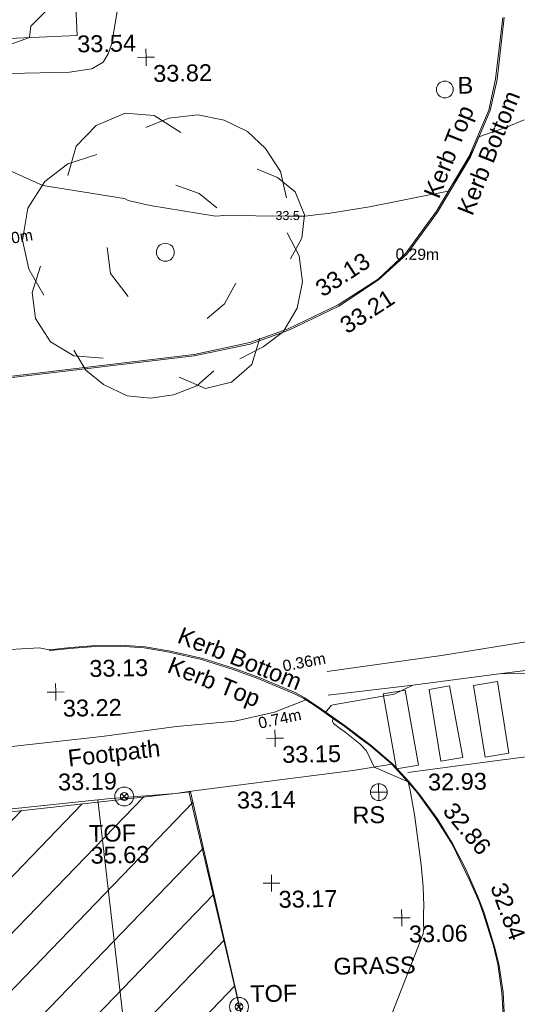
# Model space of a CAD drawing. Header units: millimetres. Extents: x -287732 to 520720, y -103372 to 287754.
# Tile 337 of 380: x 202596 to 213690, y 182816 to 204752. Entities that reach past the tile are written whole.
import ezdxf

# ---------------------------------------------------------------- set-up
doc = ezdxf.new("R2010")
doc.units = ezdxf.units.MM
for name, pattern in [('IMPORT-HIDDEN2 _3_', [4762.5, 3175, -1587.5]), ('IMPORT-UG_ELEC_LV_QLB2 _2_', [2700, 1500, -300.0000000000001, 0, -250, 150, -300.0000000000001, 0, -200]), ('IMPORT-UG_ELEC_STREET LIGHTING_QLB2 _2_', [2700, 1500, -300.0000000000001, 0, -250, 150, -300.0000000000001, 0, -200])]:
    doc.linetypes.add(name, pattern=pattern)
for name, color, linetype, lineweight, true_color in [('00__TOPO__TOP_OF_FENCE_SYMBOL', 7, 'Continuous', 9, 0x666666), ('00_TOPO_FENCE', 7, 'Continuous', 9, 0x3f7f4f), ('00_TOPO_FOOTPATH', 7, 'Continuous', 9, 0xa50000), ('00_TOPO_FURN_BOLLARD', 7, 'Continuous', 9, 0x666666), ('00_TOPO_FURN_SIGN', 7, 'Continuous', 9, 0x666666), ('00_TOPO_KERB_BOTTOM', 1, 'Continuous', 9, 0xff0000), ('00_TOPO_KERB_TOP', 7, 'Continuous', 9, 0xa500a5), ('00_TOPO_LEVEL_SPOT', 7, 'Continuous', 9, 0x666666), ('00_TOPO_ROAD_MARKING_WHITE_CONTINUOUS', 7, 'Continuous', 9, 0x999999), ('00_TOPO_TOP_OF_FENCE', 7, 'Continuous', 9, 0x666666), ('00_TOPO_TREE', 7, 'Continuous', 9, 0x666666), ('00_UAV_PARKING', 4, 'Continuous', 9, 0x00ffff), ('00_UAV_SLOPE_TOP', 40, 'Continuous', 9, 0xffbf00), ('01_DTM_CONTOUR_MNR', 7, 'Continuous', 9, 0xa5a552), ('01_DTM_CONTOUR_MNR_LABELS', 7, 'Continuous', 9, 0xa5a552), ('12333-PUM-2D-U-0001-C01 - Rev2_REVIT IMPORT_dwg', 7, 'Continuous', 9, 0x767676), ('PUM-CHAMBER EXTENTS', 6, 'IMPORT-HIDDEN2 _3_', 9, 0xff00ff), ('PUM-ELECTRIC-LV-QLB2', 1, 'IMPORT-UG_ELEC_LV_QLB2 _2_', 9, 0xff0000), ('PUM-UNABLE TO SURVEY', 190, 'Continuous', 9, 0x7f00ff)]:
    doc.layers.add(name, color=color, linetype=linetype, lineweight=lineweight, true_color=true_color)
for name, color, linetype, lineweight in [('00_TOPO_PEDASTRIAN', 7, 'Continuous', 9), ('00_TOPO_ROAD_EDGE', 7, 'Continuous', 9), ('00_TOPO_SURVEY_TEXT', 7, 'Continuous', 9)]:
    doc.layers.add(name, color=color, linetype=linetype, lineweight=lineweight)
doc.styles.add('Arial_1', font='arial.ttf', dxfattribs={"height": 250})
doc.styles.add('Swis721 Lt BT_1', font='swissl.ttf', dxfattribs={"height": 200})
doc.styles.add('Swis721 Lt BT_2', font='swissl.ttf', dxfattribs={"height": 375})

# ---------------------------------------------------------------- blocks, each defined once
blk = doc.blocks.new('12333-PUM-2D-U-0001-C01 - Rev2_REVIT IMPORT_dwg_CONIFEROUS_TREE_2-2077525-Site Location Plan Proposed')
at = {"layer": '00_TOPO_TREE', "color": 254, "true_color": 0xcccccc, "flags": 128}
for points in [[(534109113.0075719, 725753121.08867), (534109307.6345186, 725753769.8451586), (534109761.7640604, 725754223.9747005), (534110410.5205489, 725754483.4772958), (534111059.2770373, 725754418.601647), (534111643.1578769, 725754029.3477539)], [(534110864.6500909, 725754159.0990517), (534111383.6552815, 725754353.7259982), (534112032.41177, 725754418.601647), (534112616.2926098, 725754288.8503493), (534113135.2978005, 725754029.3477539), (534113524.5516935, 725753640.0938607), (534113848.9299378, 725753121.08867), (534113978.6812355, 725752537.2078303)], [(534108529.1267323, 725750461.1870673), (534108204.7484881, 725751045.0679069), (534108074.9971903, 725751693.8243953), (534108204.7484881, 725752407.4565328), (534108594.0023811, 725752991.3373723), (534109113.0075719, 725753380.5912653), (534109761.7640604, 725753575.2182119)], [(534113329.924747, 725753185.9643189), (534113784.054289, 725752991.3373723), (534114173.3081821, 725752666.9591283), (534114367.9351285, 725752147.9539372), (534114303.0594798, 725751628.9487466), (534114043.5568845, 725751174.8192046)], [(534111513.4065793, 725752861.5860746), (534112032.41177, 725752666.9591283), (534112421.6656631, 725752342.5808839)], [(534113978.6812355, 725751758.7000443), (534114238.1838309, 725751239.6948535), (534114303.0594798, 725750655.8140138), (534114173.3081821, 725750071.9331741), (534113848.9299378, 725749552.9279834), (534113394.8003958, 725749228.5497392), (534112875.7952051, 725748969.0471436)], [(534110410.5205489, 725750396.3114183), (534110021.2666558, 725750915.3166093), (534109956.3910069, 725751499.1974488)], [(534109826.6397092, 725749033.9227927), (534109177.8832208, 725749098.7984415), (534108658.8780299, 725749423.1766857), (534108334.4997857, 725749942.1818764), (534108269.6241369, 725750526.0627161), (534108464.2510834, 725751109.9435557)], [(534112810.9195562, 725750655.8140138), (534112551.4169609, 725750201.6844718), (534112162.1630678, 725749877.3062276)], [(534112291.9143655, 725748709.5445484), (534111902.6604723, 725748385.1663041), (534111383.6552815, 725748190.5393575), (534110864.6500909, 725748125.6637087), (534110345.6449, 725748190.5393575), (534109826.6397092, 725748450.041953), (534109437.3858162, 725748774.4201971), (534109177.8832208, 725749228.5497392)], [(534113329.924747, 725749423.1766857), (534113135.2978005, 725748839.2958461), (534112681.1682585, 725748450.041953), (534112097.2874188, 725748320.2906554), (534111513.4065793, 725748579.7932507)]]:
    blk.add_lwpolyline(points, dxfattribs=at)
at = {"layer": '00_TOPO_TREE', "color": 254, "true_color": 0xcccccc}
blk.add_circle((534111253.9039839, 725751369.4461511), 200.1345611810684, dxfattribs=at)
blk = doc.blocks.new('12333-PUM-2D-U-0001-C01 - Rev2_REVIT IMPORT_dwg_MSL_Bollard_2-2077182-Site Location Plan Proposed')
at = {"layer": '00_TOPO_FURN_BOLLARD', "color": 254, "true_color": 0xcccccc}
blk.add_circle((0, 0), 62.50000000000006, dxfattribs=at)
blk = doc.blocks.new('12333-PUM-2D-U-0001-C01 - Rev2_REVIT IMPORT_dwg_MSL_RoadSign_SYM-2077193-Site Location Plan Proposed')
at = {"layer": '00_TOPO_FURN_SIGN', "color": 254, "true_color": 0xcccccc}
for p, q in [((-500.2287617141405, 0), (499.7712382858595, 0)), ((-0.2287617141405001, -500.0000000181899), (-0.2287617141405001, 499.9999999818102))]:
    blk.add_line(p, q, dxfattribs=at)
blk.add_circle((-0.2287617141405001, 0), 500.0000000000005, dxfattribs=at)
blk = doc.blocks.new('12333-PUM-2D-U-0001-C01 - Rev2_REVIT IMPORT_dwg_MM-2077200-Site Location Plan Proposed')
at = {"layer": '00_TOPO_LEVEL_SPOT', "color": 254, "true_color": 0xcccccc, "flags": 128}
for points in [[(0, -500.0000000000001), (0, 0), (-500.0000000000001, 0)], [(500.0000000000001, 0), (0, 0), (0, 500.0000000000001)]]:
    blk.add_lwpolyline(points, dxfattribs=at)
blk = doc.blocks.new('12333-PUM-2D-U-0001-C01 - Rev2_REVIT IMPORT_dwg_MSL_Node_LineworkTOF-2077201-Site Location Plan Proposed')
at = {"layer": '00__TOPO__TOP_OF_FENCE_SYMBOL', "color": 254, "true_color": 0xcccccc, "flags": 128}
for points in [[(165.3591892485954, 165.3591892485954), (0, 0), (-165.3591892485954, 165.3591892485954)], [(165.3591892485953, -165.3591892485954), (0, 0), (-165.3591892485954, -165.3591892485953)]]:
    blk.add_lwpolyline(points, dxfattribs=at)
at = {"layer": '00__TOPO__TOP_OF_FENCE_SYMBOL', "color": 254, "true_color": 0xcccccc}
for radius in [562.5594001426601, 233.853208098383]:
    blk.add_circle((0, 0), radius, dxfattribs=at)
blk = doc.blocks.new('12333-PUM-2D-U-0001-C01 - Rev2_REVIT IMPORT_dwg_MGS62954_T2_Galway_ITM_3d_Rev1-2077680-Site Location Plan Proposed')
at = {"layer": '00_TOPO_FENCE', "color": 254, "true_color": 0xcccccc, "flags": 128}
for points in [[(534092379.5902062, 725761243.4729723), (534092379.2406985, 725754358.732918), (534092210.4213911, 725751668.9740065), (534095218.4178805, 725751611.99254), (534098122.3309646, 725751586.0884405), (534098122.7342232, 725751631.104651), (534100429.2240863, 725751730.1831639), (534100373.042293, 725753302.1027522), (534100381.8472711, 725755993.7419523), (534109370.7049579, 725756236.3280355), (534109242.7599599, 725760947.8252921)], [(534089819.8181641, 725734364.0279521), (534091587.8681737, 725736440.7020699), (534092625.7930987, 725737541.3462248), (534097629.2555963, 725737998.4735422), (534105021.721773, 725738801.3791058), (534107412.8342192, 725739013.897784), (534109747.2000771, 725739215.477581), (534111269.5559804, 725739309.8737594), (534111565.4135019, 725739349.1290561), (534112422.2685639, 725735423.3515906), (534113518.8731127, 725730255.5723001), (534114553.873535, 725720679.9188492)]]:
    blk.add_lwpolyline(points, dxfattribs=at)
at = {"layer": '00_TOPO_FOOTPATH', "color": 254, "true_color": 0xcccccc, "flags": 128}
for points in [[(534114213.6125289, 725741345.2076037), (534113506.5777998, 725741086.794956), (534112620.2946612, 725740902.1802769), (534111321.2105058, 725740799.1170274), (534109649.6151884, 725740611.7024157), (534107229.0103556, 725740381.5869365), (534105733.3169624, 725740197.0162351), (534104123.6840443, 725740098.2519628), (534101972.9176477, 725739957.8848796), (534100821.0821764, 725739809.9044431), (534099608.5815091, 725739721.9906554), (534098381.7978897, 725739621.739689), (534097972.4315479, 725739594.7557133), (534098213.5490003, 725740308.0527261), (534098545.8508974, 725741097.8126885), (534099501.8009253, 725741771.7368618)], [(534111565.4135019, 725739349.1290561), (534112609.5575779, 725739465.298626), (534114012.5322442, 725739619.9687887), (534115242.1423652, 725739754.2056067), (534116107.08705, 725739876.1971629)]]:
    blk.add_lwpolyline(points, dxfattribs=at)
at = {"layer": '00_TOPO_KERB_BOTTOM', "color": 254, "true_color": 0xcccccc, "flags": 128}
for points in [[(534107279.2907929, 725748593.3144691), (534109292.4341656, 725748793.3699336), (534111857.1795293, 725749054.6192961), (534113111.2373477, 725749286.6484429), (534113975.2980447, 725749590.3000532), (534115101.5180078, 725750101.1985615), (534115996.6674604, 725750670.1444684), (534116636.1549804, 725751233.8300266), (534117339.6967724, 725752159.3883034), (534118089.9969509, 725753376.9250654), (534118548.7520378, 725754398.8406758), (534118717.1589572, 725755090.189102), (534118898.5122411, 725756466.1148365)], [(534108507.8685576, 725742558.7872018), (534108992.3872919, 725742602.944786), (534109563.0247062, 725742635.7696937), (534110106.9044441, 725742633.9581233), (534110653.7370225, 725742587.0727487), (534111213.4759094, 725742485.8124137), (534111929.4382372, 725742305.4416199), (534112635.5967659, 725742074.8016479), (534113183.1095042, 725741864.5939718), (534113989.1429473, 725741505.8385679), (534114186.563622, 725741394.598761), (534114482.4986752, 725741183.2677107), (534115057.1231928, 725740764.9523191), (534115653.4348925, 725740303.5352999), (534116124.3792976, 725739881.6314857), (534116478.9379483, 725739484.9551789), (534116719.1903688, 725739182.7015969), (534117110.0523795, 725738632.9518874), (534117435.1718054, 725738075.9514465), (534117710.0952207, 725737511.5828725), (534117972.4995808, 725736898.4886695), (534118104.0928245, 725736532.6996918), (534118329.6301362, 725735750.1019436), (534118408.1337609, 725735389.8074124), (534118493.1630007, 725734760.5412717), (534118516.1087184, 725734160.2639198)]]:
    blk.add_lwpolyline(points, dxfattribs=at)
at = {"layer": '00_TOPO_KERB_TOP', "color": 254, "true_color": 0xcccccc, "flags": 128}
for points in [[(534107276.2664168, 725748620.3424556), (534109289.1079451, 725748822.6778024), (534111853.6306307, 725749084.1928859), (534113100.8922986, 725749327.0996332), (534113963.3004074, 725749618.427515), (534115088.7778301, 725750129.7809778), (534115984.6998384, 725750686.0738348), (534116613.1342939, 725751255.3232625), (534117312.4879797, 725752178.1757069), (534118060.4197305, 725753392.8414258), (534118522.184399, 725754406.4209644), (534118683.889229, 725755095.754167), (534118869.6908768, 725756468.5964535)], [(534108508.2444738, 725742537.9450548), (534108539.0804156, 725742540.75535), (534108968.3910878, 725742579.8814371), (534109538.4269067, 725742612.6717392), (534110081.3919085, 725742610.8632158), (534110627.1047692, 725742564.0738453), (534111185.8283799, 725742462.9971803), (534111900.9426453, 725742282.8400372), (534112606.3728438, 725742052.4379467), (534113153.2701628, 725741842.4665496), (534113958.0602351, 725741484.2645545), (534114166.5768012, 725741377.8690852), (534114458.4447979, 725741175.1967417), (534114874.5223122, 725740875.856223), (534115038.4517948, 725740763.1270018), (534115431.7901134, 725740446.0094191), (534115632.0158398, 725740295.6385549), (534116107.08705, 725739876.1971629), (534116456.7037842, 725739476.5027418), (534116662.4892601, 725739229.9923226), (534117085.2825184, 725738623.4601107), (534117417.3037731, 725738074.573081), (534117791.5095446, 725737262.8260239), (534117997.0947742, 725736779.9826128), (534118084.3998849, 725736525.6661211), (534118298.8119006, 725735794.3802018), (534118390.511211, 725735381.0008113), (534118468.7369557, 725734752.9945552), (534118490.2497755, 725734150.1922061)]]:
    blk.add_lwpolyline(points, dxfattribs=at)
at = {"layer": '00_TOPO_PEDASTRIAN', "color": 254, "true_color": 0xcccccc}
for p, q in [((534117423.0000001, 725741601.6), (534116965.8000002, 725741525.4000002)), ((534117423.0000001, 725741601.6), (534117689.7000001, 725740001.4000002)), ((534117956.4000002, 725741601.6), (534118489.8000001, 725741677.8000002)), ((534118185.0000001, 725740001.4000002), (534117956.4000002, 725741601.6)), ((534118489.8000001, 725741677.8000002), (534118718.4000001, 725740077.6000001)), ((534116432.4000002, 725741525.4000002), (534115937.1000001, 725741449.2000002)), ((534116203.8000001, 725739772.8000001), (534115937.1000001, 725741449.2000002)), ((534116699.1000001, 725739849), (534116432.4000002, 725741525.4000002)), ((534117194.4000001, 725739925.2000002), (534116965.8000002, 725741525.4000002)), ((534118185.0000001, 725740001.4000002), (534118718.4000001, 725740077.6000001)), ((534116699.1000001, 725739849), (534116203.8000001, 725739772.8000001)), ((534117689.7000001, 725740001.4000002), (534117194.4000001, 725739925.2000002))]:
    blk.add_line(p, q, dxfattribs=at)
at = {"layer": '00_TOPO_ROAD_EDGE', "color": 254, "true_color": 0xcccccc, "flags": 128}
blk.add_lwpolyline([(534089260.2899566, 725740412.9397565), (534092685.2740358, 725740739.9427481), (534095795.6566972, 725741161.9576116), (534099501.8009253, 725741771.7368618), (534103183.4751398, 725742187.4123628), (534105130.6408504, 725742347.0336603), (534107245.5780112, 725742565.2390224), (534108286.2455503, 725742605.2670699), (534108507.8685576, 725742558.7872018)], dxfattribs=at)
at = {"layer": '00_TOPO_ROAD_MARKING_WHITE_CONTINUOUS', "color": 254, "true_color": 0xcccccc, "flags": 128}
for points in [[(534114700.0000001, 725741970.0000001), (534117250, 725742280), (534120160.0000001, 725742700), (534120350.0000001, 725742050.0000001)], [(534114710.0000001, 725741440.0000001), (534116600.0000001, 725741630.0000001), (534118530.0000001, 725741850.0000001), (534120350.0000001, 725742050.0000001), (534122070.0000001, 725742200.0000001), (534123610.0000001, 725742370), (534124820.0000001, 725742500.0000001), (534125300.7833185, 725742549.2490962)], [(534116460.0000001, 725739690), (534118350.0000001, 725739910.0000001), (534119980, 725740090), (534121560.0000002, 725740270), (534123160.0000001, 725740460.0000001), (534124820.0000001, 725740620)]]:
    blk.add_lwpolyline(points, dxfattribs=at)
at = {"layer": '00_UAV_PARKING', "color": 254, "true_color": 0xcccccc, "flags": 128}
blk.add_lwpolyline([(534109533.268171, 725739197.0038913), (534110003.7900001, 725734455.6395)], dxfattribs=at)
at = {"layer": '00_UAV_SLOPE_TOP', "color": 254, "true_color": 0xcccccc, "flags": 128}
blk.add_lwpolyline([(534110365.275, 725757255.2055001), (534110143.275, 725756041.2055001), (534110060.2750002, 725755814.2055001), (534109940.2750002, 725755626.2055001), (534109690.2750002, 725755482.2055), (534109186.275, 725755417.2055001), (534107854.5450043, 725755413.0176702), (534105688.2750002, 725755406.2055), (534103617.1439654, 725755414.441554)], dxfattribs=at)
at = {"layer": '01_DTM_CONTOUR_MNR', "color": 254, "true_color": 0xcccccc, "flags": 128}
for points in [[(534119302.2441116, 725754180.8820014), (534118905.151028, 725754025.9579601), (534118290.0000001, 725753820.0000002), (534118160.7410824, 725753549.4495696), (534118072.4024392, 725753385.8658539), (534117832.7433629, 725753001.7699115), (534117580.0000001, 725752620), (534116902.4675325, 725752496.9696972), (534115822.7512356, 725752303.9373971), (534114900.4944736, 725752169.6451428), (534114671.0011705, 725752151.011597), (534114512.7470951, 725752132.892655), (534114379.8072592, 725752120.9794166), (534113991.4036951, 725752130.4539115), (534112569.2601247, 725752165.14487), (534112486.8928844, 725752157.6134143), (534112384.0468339, 725752155.3731467), (534110933.7179488, 725752420), (534110447.2439776, 725752541.0747362), (534110393.8475594, 725752569.4952277), (534110361.1472834, 725752586.579153), (534108553.3190291, 725752906.7856411), (534107136.2908341, 725753566.9790263)], [(534107689.8321593, 725755997.4714248), (534108310.0000002, 725756210.0000001), (534108340.5004584, 725756457.7270572), (534108869.003211, 725756965.4433508)], [(534119570.1149427, 725741853.3333335), (534118530.0000001, 725741850.0000001), (534116600.0000001, 725741630.0000001), (534116180.0000002, 725741440.0000002), (534114822.7971626, 725741220.8512273), (534114775.8264463, 725741209.6074381), (534114644.7260274, 725741053.2876712), (534114810.0000002, 725740920.0000001), (534114797.5, 725740859.7426472), (534114821.0503145, 725740808.283019), (534114976.9579067, 725740690.225256), (534115068.1014025, 725740618.087918), (534115401.328581, 725740344.3684561), (534115547.5651503, 725740183.7457249), (534115710.0000001, 725739820.0000002), (534116460.0000001, 725739480), (534116501.7768369, 725739287.9408767), (534116593.0499263, 725738752.766141), (534116715.6704088, 725737629.3960814), (534116757.9014227, 725737137.3046129), (534116761.0560393, 725736711.6811788), (534116753.8933596, 725736542.3033577), (534116751.8181819, 725736471.2958314), (534116749.2307693, 725736294.1909815), (534116753.5814938, 725736205.9282086), (534116739.7612914, 725736087.0026387), (534115763.1019169, 725733729.6427788)]]:
    blk.add_lwpolyline(points, dxfattribs=at)
for name, p, xscale, yscale, zscale in [('12333-PUM-2D-U-0001-C01 - Rev2_REVIT IMPORT_dwg_MM-2077200-Site Location Plan Proposed', (534110900.0000001, 725755720.0000001), 0.375, 0.375, 0.375), ('12333-PUM-2D-U-0001-C01 - Rev2_REVIT IMPORT_dwg_MSL_Bollard_2-2077182-Site Location Plan Proposed', (534117549.0740999, 725754887.4968606), 3, 3, 3), ('12333-PUM-2D-U-0001-C01 - Rev2_REVIT IMPORT_dwg_MM-2077200-Site Location Plan Proposed', (534108639.8624155, 725741616.5150956), 0.375, 0.375, 0.375), ('12333-PUM-2D-U-0001-C01 - Rev2_REVIT IMPORT_dwg_MM-2077200-Site Location Plan Proposed', (534113510.7770332, 725740502.2040677), 0.375, 0.375, 0.375), ('12333-PUM-2D-U-0001-C01 - Rev2_REVIT IMPORT_dwg_MSL_Node_LineworkTOF-2077201-Site Location Plan Proposed', (534110127.289359, 725739263.844339), 0.375, 0.375, 0.375), ('12333-PUM-2D-U-0001-C01 - Rev2_REVIT IMPORT_dwg_MSL_RoadSign_SYM-2077193-Site Location Plan Proposed', (534115802.7429892, 725739261.3641564), 0.375, 0.375, 0.375), ('12333-PUM-2D-U-0001-C01 - Rev2_REVIT IMPORT_dwg_MM-2077200-Site Location Plan Proposed', (534113374.9345045, 725737275.5053712), 0.375, 0.375, 0.375), ('12333-PUM-2D-U-0001-C01 - Rev2_REVIT IMPORT_dwg_MM-2077200-Site Location Plan Proposed', (534116265.89297, 725736452.7453554), 0.375, 0.375, 0.375), ('12333-PUM-2D-U-0001-C01 - Rev2_REVIT IMPORT_dwg_MSL_Node_LineworkTOF-2077201-Site Location Plan Proposed', (534112602.8351672, 725734534.4315519), 0.375, 0.375, 0.375)]:
    blk.add_blockref(name, p, dxfattribs=dict(xscale=xscale, yscale=yscale, zscale=zscale))
blk.add_blockref('12333-PUM-2D-U-0001-C01 - Rev2_REVIT IMPORT_dwg_CONIFEROUS_TREE_2-2077525-Site Location Plan Proposed', (0, 0))
at = {"layer": '00_TOPO_FENCE', "color": 251, "true_color": 0x666666, "char_height": 375, "width": 1495.902363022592, "attachment_point": 1, "line_spacing_factor": 1.005061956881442, "style": 'Swis721 Lt BT_2'}
for s, insert in [('33.54', (534109370.7, 725756231.5296078)), ('33.19', (534108656.7705895, 725739797.6012871))]:
    blk.add_mtext(s, dxfattribs=dict(at, insert=insert))
at = {"layer": '00_TOPO_FOOTPATH', "color": 251, "true_color": 0x666666, "insert": (534108866.9347512, 725740322.4947155), "char_height": 375, "width": 2436.183848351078, "attachment_point": 1, "rotation": 5.473279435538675, "line_spacing_factor": 1.005061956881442, "style": 'Swis721 Lt BT_2'}
blk.add_mtext('Footpath', dxfattribs=at)
at = {"layer": '00_TOPO_FOOTPATH', "color": 251, "true_color": 0x666666, "insert": (534112637.1618477, 725739324.6490062), "char_height": 375, "width": 1495.902363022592, "attachment_point": 1, "line_spacing_factor": 1.005061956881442, "style": 'Swis721 Lt BT_2'}
blk.add_mtext('33.14', dxfattribs=at)
at = {"layer": '00_TOPO_FURN_BOLLARD', "insert": (534117831.8324198, 725755161.6942104), "char_height": 375, "width": 398.9072968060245, "attachment_point": 1, "line_spacing_factor": 1.005061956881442, "style": 'Swis721 Lt BT_2'}
blk.add_mtext('B', dxfattribs=at)
at = {"layer": '00_TOPO_FURN_SIGN', "insert": (534115206.1414145, 725738946.5349182), "char_height": 375, "width": 783.5679044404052, "attachment_point": 1, "line_spacing_factor": 1.005061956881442, "style": 'Swis721 Lt BT_2'}
blk.add_mtext('RS', dxfattribs=at)
at = {"layer": '00_TOPO_KERB_BOTTOM', "color": 251, "true_color": 0x666666, "char_height": 375, "attachment_point": 1, "line_spacing_factor": 1.005061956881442, "style": 'Swis721 Lt BT_2'}
for s, insert, width, rotation in [('Kerb Bottom', (534117765.4240301, 725752187.9150696), 3414.456504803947, 67.34613426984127), ('33.13', (534114543.8165985, 725750616.4567497), 1495.902363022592, 32.064489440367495), ('Kerb Bottom', (534111488.9720024, 725743028.1625918), 3414.456504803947, 337.2349723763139), ('32.86', (534117493.1828914, 725739042.4689214), 1495.902363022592, 308.82843678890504)]:
    blk.add_mtext(s, dxfattribs=dict(at, insert=insert, width=width, rotation=rotation))
at = {"layer": '00_TOPO_KERB_TOP', "color": 251, "true_color": 0x666666, "char_height": 375, "attachment_point": 1, "line_spacing_factor": 1.005061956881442, "style": 'Swis721 Lt BT_2'}
for s, insert, width, rotation in [('Kerb Top', (534117024.7759016, 725752580.1001958), 2493.170605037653, 67.34613426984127), ('33.21', (534115074.9351449, 725749786.9446247), 1495.902363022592, 32.064489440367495), ('Kerb Top', (534111253.7798471, 725742371.7766775), 2493.170605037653, 337.2349723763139), ('32.84', (534118599.7362685, 725737235.028119), 1495.902363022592, 289.0812640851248)]:
    blk.add_mtext(s, dxfattribs=dict(at, insert=insert, width=width, rotation=rotation))
at = {"layer": '00_TOPO_KERB_TOP', "color": 251, "true_color": 0x666666, "insert": (534109398.6065233, 725742314.4937685), "char_height": 375, "width": 1495.902363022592, "attachment_point": 1, "line_spacing_factor": 1.005061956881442, "style": 'Swis721 Lt BT_2'}
blk.add_mtext('33.13', dxfattribs=at)
at = {"layer": '00_TOPO_LEVEL_SPOT', "char_height": 375, "width": 1495.902363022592, "attachment_point": 1, "line_spacing_factor": 1.005061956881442, "style": 'Swis721 Lt BT_2'}
for s, insert in [('33.82', (534111052.8269377, 725755543.0039227)), ('33.22', (534108792.7269377, 725741439.5039226)), ('33.15', (534113663.6269378, 725740325.2039226)), ('33.17', (534113527.7269379, 725737098.5039226)), ('33.06', (534116418.7269378, 725736275.7039226))]:
    blk.add_mtext(s, dxfattribs=dict(at, insert=insert))
at = {"layer": '00_TOPO_ROAD_MARKING_WHITE_CONTINUOUS', "color": 251, "true_color": 0x666666, "insert": (534116903.7054572, 725739652.1075306), "char_height": 375, "width": 1495.902363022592, "attachment_point": 1, "line_spacing_factor": 1.005061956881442, "style": 'Swis721 Lt BT_2'}
blk.add_mtext('32.93', dxfattribs=at)
at = {"layer": '00_TOPO_SURVEY_TEXT', "color": 251, "true_color": 0x666666, "insert": (534114723.3000001, 725735586.9296079), "char_height": 375, "width": 2018.280965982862, "attachment_point": 1, "line_spacing_factor": 1.005061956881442, "style": 'Swis721 Lt BT_2'}
blk.add_mtext('GRASS', dxfattribs=at)
at = {"layer": '00_TOPO_TOP_OF_FENCE', "char_height": 375, "attachment_point": 1, "line_spacing_factor": 1.005061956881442, "style": 'Swis721 Lt BT_2'}
for s, insert, width in [('TOF', (534109327.7334603, 725738639.5274426), 1163.479615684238), ('35.63', (534109353.3261672, 725738153.6208322), 1495.902363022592), ('TOF', (534112858.7103041, 725735007.009468), 1163.479615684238)]:
    blk.add_mtext(s, dxfattribs=dict(at, insert=insert, width=width))
at = {"layer": '01_DTM_CONTOUR_MNR_LABELS', "color": 251, "true_color": 0x666666, "insert": (534113996.9519537, 725752240.9790246), "char_height": 200, "width": 620.5117196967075, "attachment_point": 2, "rotation": 358.6026365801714, "line_spacing_factor": 1.005061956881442, "style": 'Swis721 Lt BT_1'}
blk.add_mtext('33.5', dxfattribs=at)
blk = doc.blocks.new('12333-PUM-2D-U-0001-C01 - Rev2_REVIT IMPORT_dwg-1620468-Site Location Plan Proposed')
at = {"layer": 'PUM-CHAMBER EXTENTS', "true_color": 0xfff4d4}
h = blk.add_hatch(dxfattribs=at)
h.set_pattern_fill('FP_14', style=0, pattern_type=2)
h.set_pattern_definition([(45, (-533641079.65, -725615854.3560001), (-618.7184335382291, 618.7184335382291), [])])
h.paths.add_polyline_path([(403919.3501528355, 57112.64382128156), (422583.3501528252, 59059.64382132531), (425379.3501529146, 57266.64382137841), (446445.3501529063, 59135.64382132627), (445962.3501528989, 65972.64382138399), (472441.3501528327, 70954.64382134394), (475862.3501529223, 83851.64382134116), (472404.350152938, 114549.6438213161), (470529.3501529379, 123488.6438213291), (451569.3501528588, 121705.6438213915), (448766.3501529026, 118521.6438213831), (443614.3501529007, 118196.6438213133), (441393.3501528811, 120608.6438213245), (437801.3501529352, 120123.6438213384), (427379.3501529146, 117955.6438213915), (414454.3501528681, 116426.6438212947), (403467.3501529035, 115261.6438213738), (398244.3501529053, 114380.6438213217), (392331.3501528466, 110751.6438213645), (389433.3501529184, 106835.6438212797), (388966.3501528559, 103227.6438213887), (391008.3501528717, 96414.64382130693), (397227.3501529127, 88458.64382130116), (396038.3501528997, 85269.64382128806), (397110.6486418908, 81772.81873260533), (398121.3501528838, 78636.6438213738), (399845.3501529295, 78913.64382137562), (400589.3501528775, 74987.64382128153), (403820.5567114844, 57642.95396067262)])
at = {"layer": 'PUM-UNABLE TO SURVEY', "color": 7, "true_color": 0xfff4d4, "flags": 128}
blk.add_lwpolyline([(399850.5491070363, 78886.20955548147), (399845.3501529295, 78913.64382137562), (398121.3501528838, 78636.6438213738), (397043.3501529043, 81981.64382134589), (396038.3501528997, 85269.6438212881), (397227.3501529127, 88458.64382130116), (391008.3501528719, 96414.64382130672), (388966.3501528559, 103227.6438213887), (389433.3501529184, 106835.6438212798), (392331.3501528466, 110751.6438213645), (398244.3501529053, 114380.6438213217), (403467.3501529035, 115261.6438213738), (414454.3501528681, 116426.6438212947), (427379.3501529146, 117955.6438213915), (437801.3501529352, 120123.6438213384), (441393.3501528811, 120608.6438213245), (443614.3501529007, 118196.6438213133), (448766.3501529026, 118521.6438213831), (451569.3501528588, 121705.6438213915), (470529.3501529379, 123488.6438213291), (472404.350152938, 114549.6438213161), (475862.3501529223, 83851.64382134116), (472441.3501528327, 70954.64382134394)], dxfattribs=at)
blk.add_blockref('12333-PUM-2D-U-0001-C01 - Rev2_REVIT IMPORT_dwg_MGS62954_T2_Galway_ITM_3d_Rev1-2077680-Site Location Plan Proposed', (-533641079.6498471, -725615854.3561786))
at = {"layer": 'PUM-ELECTRIC-LV-QLB2', "char_height": 250, "width": 1160.025439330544, "attachment_point": 2, "line_spacing_factor": 0.9417779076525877, "style": 'Arial_1'}
for s, insert, rotation in [('0.20m', (466724.8554394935, 136012.8895931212), 8.639751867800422), ('0.29m', (475793.7887332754, 135498.3218855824), 358.4147399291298), ('0.36m', (473087.7756507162, 126458.1441855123), 9.752669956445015), ('0.74m', (472518.9211955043, 125203.7619494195), 11.125674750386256)]:
    blk.add_mtext(s, dxfattribs=dict(at, insert=insert, rotation=rotation))

msp = doc.modelspace()

# ---------------------------------------------------------------- block references
at = {"layer": '12333-PUM-2D-U-0001-C01 - Rev2_REVIT IMPORT_dwg', "color": 254, "linetype": 'IMPORT-UG_ELEC_STREET LIGHTING_QLB2 _2_', "true_color": 0xffd4d4, "rotation": 0.9999999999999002}
msp.add_blockref('12333-PUM-2D-U-0001-C01 - Rev2_REVIT IMPORT_dwg-1620468-Site Location Plan Proposed', (-261895.0770586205, 55869.5817132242), dxfattribs=at)

doc.saveas('drawing.dxf')
